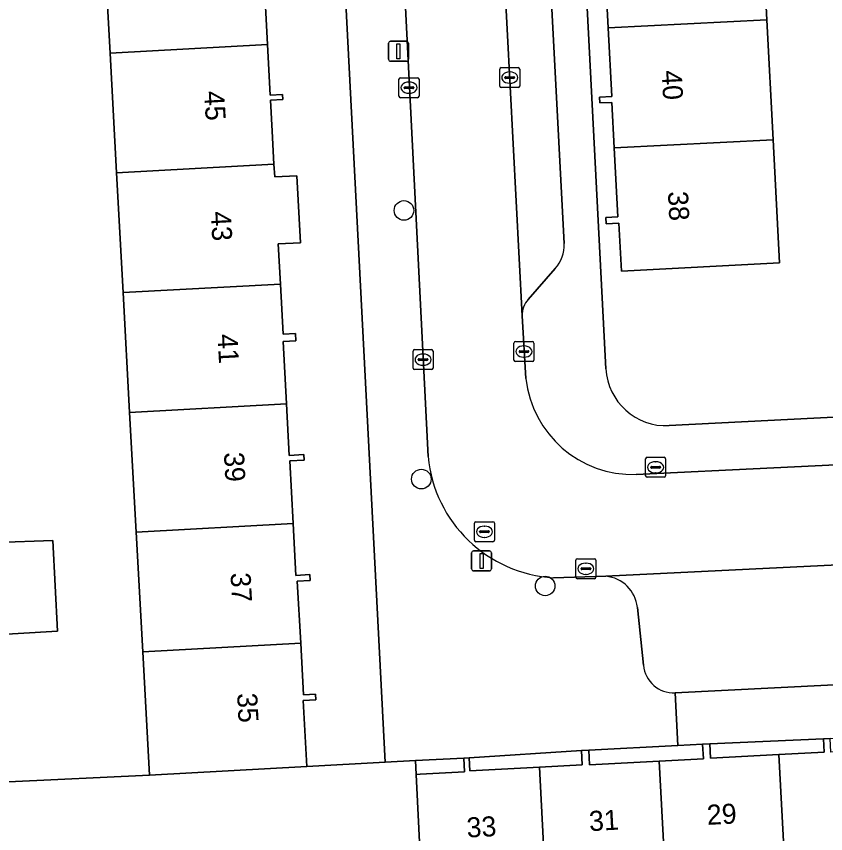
# Model space of a CAD drawing. Extents: x 161084 to 161928, y 385354 to 386522.
# Drawn here: x 161664.83 to 161705.23, y 386176.02 to 386216.85 of the extents above; entities that cross this region are included whole.
import ezdxf

# ---------------------------------------------------------------- set-up
doc = ezdxf.new("R2010")
doc.units = 0
for name, color, linetype in [('IMGEO_Boom', 7, 'Continuous'), ('IMGEO_Erf', 7, 'Continuous'), ('IMGEO_Kolk', 7, 'Continuous'), ('IMGEO_Lichtmast', 7, 'Continuous'), ('IMGEO_Pand', 7, 'Continuous'), ('IMGEO_Pand_nummerreeks', 7, 'Continuous'), ('IMGEO_Parkeervlak_open', 7, 'Continuous'), ('IMGEO_Rijbaan_lokaal_open', 7, 'Continuous'), ('IMGEO_Rioolput', 7, 'Continuous'), ('IMGEO_Voetpad_open', 7, 'Continuous')]:
    doc.layers.add(name, color=color, linetype=linetype)

msp = doc.modelspace()

# ---------------------------------------------------------------- linework, layer by layer
at = {"layer": 'IMGEO_Boom'}
for centre in [(161684.175, 386207.149), (161685.042, 386193.729), (161691.224, 386188.389)]:
    msp.add_circle(centre, 0.489, dxfattribs=at)
at = {"layer": 'IMGEO_Erf'}
for points in [[(161691.746, 386247.892), (161694.26, 386199.24)], [(161677.175, 386218.927), (161677.365, 386215.442), (161677.503, 386212.91), (161678.119, 386212.943), (161678.133, 386212.688), (161677.512, 386212.654), (161677.596, 386211.111), (161677.686, 386209.458), (161677.721, 386208.824), (161678.824, 386208.884), (161679.006, 386205.539), (161677.901, 386205.479), (161678.01, 386203.474), (161678.146, 386200.967), (161678.764, 386201.001), (161678.783, 386200.643), (161678.137, 386200.608), (161678.307, 386197.489), (161678.447, 386194.914), (161679.173, 386194.954), (161679.188, 386194.674), (161678.474, 386194.635), (161678.644, 386191.506), (161678.785, 386188.916), (161679.483, 386188.954), (161679.499, 386188.658), (161678.85, 386188.623), (161679.019, 386185.525), (161679.16, 386182.945), (161679.767, 386182.978), (161679.782, 386182.699), (161679.147, 386182.664), (161679.327, 386179.366), (161683.236, 386179.584), (161679.752, 386246.768)], [(161701.987, 386222.666), (161702.296, 386216.673), (161702.606, 386210.681), (161702.924, 386204.524), (161695.034, 386204.117), (161694.91, 386206.506), (161694.273, 386206.474), (161694.257, 386206.794), (161694.854, 386206.824), (161694.676, 386210.271), (161694.559, 386212.549), (161693.955, 386212.517), (161693.94, 386212.809), (161694.552, 386212.84), (161694.375, 386216.264), (161694.259, 386218.52)], [(161664.427, 386178.599), (161671.469, 386178.938), (161671.134, 386185.095), (161670.808, 386191.079), (161670.482, 386197.062), (161670.156, 386203.046), (161669.83, 386209.03), (161669.504, 386215.013), (161669.178, 386220.997)], [(161697.415, 386196.399), (161715.809, 386197.332), (161715.314, 386206.831)], [(161663.821, 386190.558), (161666.649, 386190.664), (161666.878, 386186.132), (161660.408, 386185.741)]]:
    msp.add_lwpolyline(points, dxfattribs=at)
for points in [[(161699.441, 386180.511), (161699.479, 386179.795), (161702.898, 386179.975), (161705.151, 386180.094), (161705.116, 386180.751)], [(161699.087, 386180.492), (161697.845, 386180.426), (161693.402, 386180.192), (161693.441, 386179.452), (161696.918, 386179.635), (161699.126, 386179.752)], [(161687.431, 386179.808), (161687.465, 386179.161), (161690.935, 386179.343), (161693.076, 386179.456), (161693.038, 386180.173)], [(161684.745, 386179.665), (161684.778, 386178.969), (161684.982, 386178.98), (161687.193, 386179.096), (161687.157, 386179.794)]]:
    msp.add_lwpolyline(points, close=True, dxfattribs=at)
msp.add_arc((161697.261, 386199.4), 3.005, 183.0568, 272.9387, dxfattribs=at)
at = {"layer": 'IMGEO_Kolk'}
for p, q in [((161688.956, 386213.36), (161688.956, 386214.212)), ((161689.031, 386214.286), (161689.883, 386214.286)), ((161689.957, 386214.212), (161689.957, 386213.36)), ((161684.002, 386213.781), (161684.854, 386213.781)), ((161689.215, 386213.78), (161689.215, 386213.792)), ((161689.653, 386213.743), (161689.255, 386213.743)), ((161689.258, 386213.829), (161689.656, 386213.829)), ((161689.444, 386214.066), (161689.469, 386214.066)), ((161689.699, 386213.792), (161689.699, 386213.78)), ((161683.927, 386212.855), (161683.927, 386213.707)), ((161684.229, 386213.324), (161684.627, 386213.324)), ((161684.415, 386213.561), (161684.44, 386213.561)), ((161684.928, 386213.707), (161684.928, 386212.855)), ((161689.467, 386213.506), (161689.442, 386213.506)), ((161684.186, 386213.275), (161684.186, 386213.287)), ((161684.624, 386213.238), (161684.226, 386213.238)), ((161684.438, 386213.001), (161684.413, 386213.001)), ((161684.67, 386213.287), (161684.67, 386213.275)), ((161689.883, 386213.286), (161689.031, 386213.286)), ((161684.854, 386212.781), (161684.002, 386212.781)), ((161689.666, 386199.675), (161689.666, 386200.527)), ((161689.741, 386200.601), (161690.593, 386200.601)), ((161690.154, 386200.381), (161690.179, 386200.381)), ((161690.667, 386200.527), (161690.667, 386199.675)), ((161684.628, 386199.271), (161684.628, 386200.123)), ((161684.703, 386200.197), (161685.555, 386200.197)), ((161685.116, 386199.977), (161685.141, 386199.977)), ((161685.629, 386200.123), (161685.629, 386199.271)), ((161689.925, 386200.095), (161689.925, 386200.107)), ((161690.363, 386200.058), (161689.965, 386200.058)), ((161689.968, 386200.144), (161690.366, 386200.144)), ((161690.409, 386200.107), (161690.409, 386200.095)), ((161684.887, 386199.691), (161684.887, 386199.703)), ((161685.325, 386199.654), (161684.927, 386199.654)), ((161684.93, 386199.74), (161685.328, 386199.74)), ((161685.371, 386199.703), (161685.371, 386199.691)), ((161690.593, 386199.601), (161689.741, 386199.601)), ((161690.177, 386199.821), (161690.152, 386199.821)), ((161685.555, 386199.197), (161684.703, 386199.197)), ((161685.139, 386199.417), (161685.114, 386199.417)), ((161696.239, 386193.891), (161696.239, 386194.743)), ((161696.314, 386194.817), (161697.166, 386194.817)), ((161696.727, 386194.597), (161696.752, 386194.597)), ((161697.24, 386194.743), (161697.24, 386193.891)), ((161696.498, 386194.311), (161696.498, 386194.323)), ((161696.936, 386194.274), (161696.538, 386194.274)), ((161696.541, 386194.36), (161696.939, 386194.36)), ((161696.982, 386194.323), (161696.982, 386194.311)), ((161697.166, 386193.817), (161696.314, 386193.817)), ((161696.75, 386194.037), (161696.725, 386194.037)), ((161692.756, 386188.823), (161692.756, 386189.675)), ((161692.831, 386189.749), (161693.683, 386189.749)), ((161693.757, 386189.675), (161693.757, 386188.823)), ((161693.015, 386189.243), (161693.015, 386189.255)), ((161693.058, 386189.292), (161693.456, 386189.292)), ((161693.244, 386189.529), (161693.269, 386189.529)), ((161693.499, 386189.255), (161693.499, 386189.243)), ((161693.453, 386189.206), (161693.055, 386189.206)), ((161693.267, 386188.969), (161693.242, 386188.969)), ((161693.683, 386188.749), (161692.831, 386188.749))]:
    msp.add_line(p, q, dxfattribs=at)
for points in [[(161688.956, 386213.36), (161688.956, 386214.212)], [(161689.031, 386214.286), (161689.883, 386214.286)], [(161689.957, 386214.212), (161689.957, 386213.36)], [(161684.002, 386213.781), (161684.854, 386213.781)], [(161683.927, 386212.855), (161683.927, 386213.707)], [(161684.928, 386213.707), (161684.928, 386212.855)], [(161689.883, 386213.286), (161689.031, 386213.286)], [(161684.854, 386212.781), (161684.002, 386212.781)], [(161689.666, 386199.675), (161689.666, 386200.527)], [(161689.741, 386200.601), (161690.593, 386200.601)], [(161690.667, 386200.527), (161690.667, 386199.675)], [(161684.628, 386199.271), (161684.628, 386200.123)], [(161684.703, 386200.197), (161685.555, 386200.197)], [(161685.629, 386200.123), (161685.629, 386199.271)], [(161690.593, 386199.601), (161689.741, 386199.601)], [(161685.555, 386199.197), (161684.703, 386199.197)], [(161696.239, 386193.891), (161696.239, 386194.743)], [(161696.314, 386194.817), (161697.166, 386194.817)], [(161697.24, 386194.743), (161697.24, 386193.891)], [(161697.166, 386193.817), (161696.314, 386193.817)], [(161692.756, 386188.823), (161692.756, 386189.675)], [(161692.831, 386189.749), (161693.683, 386189.749)], [(161693.757, 386189.675), (161693.757, 386188.823)], [(161693.683, 386188.749), (161692.831, 386188.749)]]:
    msp.add_lwpolyline(points, dxfattribs=at)
for centre, radius, start, end in [((161689.033, 386214.21), 0.0765, 91.552, 178.448), ((161689.033, 386214.21), 0.0765, 91.552, 178.448), ((161689.881, 386214.21), 0.0765, 1.552, 88.448), ((161689.881, 386214.21), 0.0765, 1.552, 88.448), ((161684.004, 386213.705), 0.0765, 91.552, 178.448), ((161684.004, 386213.705), 0.0765, 91.552, 178.448), ((161684.852, 386213.705), 0.0765, 1.552, 88.448), ((161684.852, 386213.705), 0.0765, 1.552, 88.448), ((161689.255, 386213.789), 0.0403, 85.8775, 175.7526), ((161689.252, 386213.779), 0.0366, 178.938, 274.7102), ((161689.656, 386213.786), 0.043, 264.8664, 352.4533), ((161689.66, 386213.791), 0.0386, 1.7309, 96.639), ((161684.226, 386213.284), 0.0403, 85.8775, 175.7526), ((161684.631, 386213.286), 0.0386, 1.7309, 96.639), ((161689.033, 386213.362), 0.0765, 181.552, 268.448), ((161689.033, 386213.362), 0.0765, 181.552, 268.448), ((161689.881, 386213.362), 0.0765, 271.552, 358.448), ((161689.881, 386213.362), 0.0765, 271.552, 358.448), ((161684.223, 386213.274), 0.0366, 178.938, 274.7102), ((161684.627, 386213.281), 0.043, 264.8664, 352.4533), ((161684.004, 386212.857), 0.0765, 181.552, 268.448), ((161684.004, 386212.857), 0.0765, 181.552, 268.448), ((161684.852, 386212.857), 0.0765, 271.552, 358.448), ((161684.852, 386212.857), 0.0765, 271.552, 358.448), ((161689.743, 386200.525), 0.0765, 91.552, 178.448), ((161689.743, 386200.525), 0.0765, 91.552, 178.448), ((161690.591, 386200.525), 0.0765, 1.552, 88.448), ((161690.591, 386200.525), 0.0765, 1.552, 88.448), ((161684.705, 386200.121), 0.0765, 91.552, 178.448), ((161684.705, 386200.121), 0.0765, 91.552, 178.448), ((161685.553, 386200.121), 0.0765, 1.552, 88.448), ((161685.553, 386200.121), 0.0765, 1.552, 88.448), ((161689.965, 386200.104), 0.0403, 85.8775, 175.7526), ((161689.962, 386200.094), 0.0366, 178.938, 274.7102), ((161690.366, 386200.101), 0.043, 264.8664, 352.4533), ((161690.37, 386200.106), 0.0386, 1.7309, 96.639), ((161684.927, 386199.7), 0.0403, 85.8775, 175.7526), ((161684.924, 386199.69), 0.0366, 178.938, 274.7102), ((161685.328, 386199.697), 0.043, 264.8664, 352.4533), ((161685.332, 386199.702), 0.0386, 1.7309, 96.639), ((161689.743, 386199.677), 0.0765, 181.552, 268.448), ((161689.743, 386199.677), 0.0765, 181.552, 268.448), ((161690.591, 386199.677), 0.0765, 271.552, 358.448), ((161690.591, 386199.677), 0.0765, 271.552, 358.448), ((161684.705, 386199.273), 0.0765, 181.552, 268.448), ((161684.705, 386199.273), 0.0765, 181.552, 268.448), ((161685.553, 386199.273), 0.0765, 271.552, 358.448), ((161685.553, 386199.273), 0.0765, 271.552, 358.448), ((161696.316, 386194.741), 0.0765, 91.552, 178.448), ((161696.316, 386194.741), 0.0765, 91.552, 178.448), ((161697.164, 386194.741), 0.0765, 1.552, 88.448), ((161697.164, 386194.741), 0.0765, 1.552, 88.448), ((161696.538, 386194.32), 0.0403, 85.8775, 175.7526), ((161696.535, 386194.31), 0.0366, 178.938, 274.7102), ((161696.939, 386194.317), 0.043, 264.8664, 352.4533), ((161696.943, 386194.322), 0.0386, 1.7309, 96.639), ((161696.316, 386193.893), 0.0765, 181.552, 268.448), ((161696.316, 386193.893), 0.0765, 181.552, 268.448), ((161697.164, 386193.893), 0.0765, 271.552, 358.448), ((161697.164, 386193.893), 0.0765, 271.552, 358.448), ((161692.833, 386189.673), 0.0765, 91.552, 178.448), ((161692.833, 386189.673), 0.0765, 91.552, 178.448), ((161693.681, 386189.673), 0.0765, 1.552, 88.448), ((161693.681, 386189.673), 0.0765, 1.552, 88.448), ((161693.055, 386189.252), 0.0403, 85.8775, 175.7526), ((161693.052, 386189.242), 0.0366, 178.938, 274.7102), ((161693.456, 386189.249), 0.043, 264.8664, 352.4533), ((161693.46, 386189.254), 0.0386, 1.7309, 96.639), ((161692.833, 386188.825), 0.0765, 181.552, 268.448), ((161692.833, 386188.825), 0.0765, 181.552, 268.448), ((161693.681, 386188.825), 0.0765, 271.552, 358.448), ((161693.681, 386188.825), 0.0765, 271.552, 358.448)]:
    msp.add_arc(centre, radius, start, end, dxfattribs=at)
for centre, major_axis, ratio, start_param, end_param in [((161689.443, 386213.786), (-0.387, 0.002), 0.722429, 4.712389, 7.853982), ((161689.468, 386213.786), (-0.39, 0.002), 0.717154, 1.570796, 4.712389), ((161684.414, 386213.281), (-0.387, 0.002), 0.722429, 4.712389, 7.853982), ((161684.439, 386213.281), (-0.39, 0.002), 0.717154, 1.570796, 4.712389), ((161690.153, 386200.101), (-0.387, 0.002), 0.722429, 4.712389, 7.853982), ((161690.178, 386200.101), (-0.39, 0.002), 0.717154, 1.570796, 4.712389), ((161685.115, 386199.697), (-0.387, 0.002), 0.722429, 4.712389, 7.853982), ((161685.14, 386199.697), (-0.39, 0.002), 0.717154, 1.570796, 4.712389), ((161696.726, 386194.317), (-0.387, 0.002), 0.722429, 4.712389, 7.853982), ((161696.751, 386194.317), (-0.39, 0.002), 0.717154, 1.570796, 4.712389), ((161693.243, 386189.249), (-0.387, 0.002), 0.722429, 4.712389, 7.853982), ((161693.268, 386189.249), (-0.39, 0.002), 0.717154, 1.570796, 4.712389)]:
    msp.add_ellipse(centre, major_axis=major_axis, ratio=ratio, start_param=start_param, end_param=end_param, dxfattribs=at)
at = {"layer": 'IMGEO_Lichtmast'}
for p, q in [((161683.407, 386214.702), (161683.407, 386215.502)), ((161683.407, 386215.502), (161683.407, 386214.702)), ((161683.507, 386215.602), (161684.297, 386215.602)), ((161684.297, 386215.602), (161683.507, 386215.602)), ((161684.397, 386215.502), (161684.397, 386214.702)), ((161684.397, 386214.702), (161684.397, 386215.502)), ((161684.297, 386214.602), (161683.507, 386214.602)), ((161683.507, 386214.602), (161684.297, 386214.602)), ((161687.655, 386190.144), (161688.445, 386190.144)), ((161688.445, 386190.144), (161687.655, 386190.144)), ((161687.555, 386189.244), (161687.555, 386190.044)), ((161687.555, 386190.044), (161687.555, 386189.244)), ((161688.545, 386190.044), (161688.545, 386189.244)), ((161688.545, 386189.244), (161688.545, 386190.044)), ((161688.445, 386189.144), (161687.655, 386189.144)), ((161687.655, 386189.144), (161688.445, 386189.144))]:
    msp.add_line(p, q, dxfattribs=at)
for points in [[(161683.827, 386215.477), (161683.977, 386215.477), (161683.977, 386214.727), (161683.827, 386214.727), (161683.827, 386215.477)], [(161687.975, 386190.019), (161688.125, 386190.019), (161688.125, 386189.269), (161687.975, 386189.269), (161687.975, 386190.019)]]:
    msp.add_lwpolyline(points, dxfattribs=at)
for centre, start, end in [((161683.507, 386215.502), 90, 180), ((161683.507, 386215.502), 90, 180), ((161684.297, 386215.502), 0, 90), ((161684.297, 386215.502), 360, 90), ((161683.507, 386214.702), 180, 270), ((161683.507, 386214.702), 180, 270), ((161684.297, 386214.702), 270, 0), ((161684.297, 386214.702), 270, 0), ((161687.655, 386190.044), 90, 180), ((161687.655, 386190.044), 90, 180), ((161688.445, 386190.044), 0, 90), ((161688.445, 386190.044), 360, 90), ((161687.655, 386189.244), 180, 270), ((161687.655, 386189.244), 180, 270), ((161688.445, 386189.244), 270, 0), ((161688.445, 386189.244), 270, 0)]:
    msp.add_arc(centre, 0.1, start, end, dxfattribs=at)
at = {"layer": 'IMGEO_Pand'}
for points in [[(161702.296, 386216.673), (161701.987, 386222.666), (161694.023, 386222.254), (161694.199, 386218.837), (161693.617, 386218.807), (161693.633, 386218.488), (161694.259, 386218.52), (161694.375, 386216.264)], [(161677.175, 386218.927), (161677.844, 386218.964), (161677.828, 386219.258), (161677.168, 386219.222), (161677.048, 386221.426), (161669.178, 386220.997), (161669.504, 386215.013), (161677.365, 386215.442)], [(161702.296, 386216.673), (161694.375, 386216.264), (161694.552, 386212.84), (161693.94, 386212.809), (161693.955, 386212.517), (161694.559, 386212.549), (161694.676, 386210.271), (161702.606, 386210.681)], [(161677.512, 386212.654), (161678.133, 386212.688), (161678.119, 386212.943), (161677.503, 386212.91), (161677.365, 386215.442), (161669.504, 386215.013), (161669.83, 386209.03), (161677.686, 386209.458), (161677.596, 386211.111)], [(161694.676, 386210.271), (161694.854, 386206.824), (161694.257, 386206.794), (161694.273, 386206.474), (161694.91, 386206.506), (161695.034, 386204.117), (161702.924, 386204.524), (161702.606, 386210.681)], [(161677.901, 386205.479), (161679.006, 386205.539), (161678.824, 386208.884), (161677.721, 386208.824), (161677.686, 386209.458), (161669.83, 386209.03), (161670.156, 386203.046), (161678.01, 386203.474)], [(161678.137, 386200.608), (161678.783, 386200.643), (161678.764, 386201.001), (161678.146, 386200.967), (161678.01, 386203.474), (161670.156, 386203.046), (161670.482, 386197.062), (161678.307, 386197.489)], [(161678.474, 386194.635), (161679.188, 386194.674), (161679.173, 386194.954), (161678.447, 386194.914), (161678.307, 386197.489), (161670.482, 386197.062), (161670.808, 386191.079), (161678.644, 386191.506)], [(161678.85, 386188.623), (161679.499, 386188.658), (161679.483, 386188.954), (161678.785, 386188.916), (161678.644, 386191.506), (161670.808, 386191.079), (161671.134, 386185.095), (161679.019, 386185.525)], [(161666.649, 386190.664), (161663.821, 386190.558), (161660.182, 386190.415), (161660.408, 386185.741), (161666.878, 386186.132)], [(161679.147, 386182.664), (161679.782, 386182.699), (161679.767, 386182.978), (161679.16, 386182.945), (161679.019, 386185.525), (161671.134, 386185.095), (161671.469, 386178.938), (161679.327, 386179.366)], [(161705.116, 386180.751), (161705.151, 386180.094), (161702.898, 386179.975), (161703.34, 386171.593), (161709.322, 386171.909), (161708.882, 386180.267), (161705.488, 386180.088), (161705.452, 386180.769)], [(161699.087, 386180.492), (161699.126, 386179.752), (161696.918, 386179.635), (161697.358, 386171.278), (161703.34, 386171.593), (161702.898, 386179.975), (161699.479, 386179.795), (161699.441, 386180.511)], [(161693.038, 386180.173), (161693.076, 386179.456), (161690.935, 386179.343), (161691.377, 386170.963), (161697.358, 386171.278), (161696.918, 386179.635), (161693.441, 386179.452), (161693.402, 386180.192)], [(161687.157, 386179.794), (161687.193, 386179.096), (161684.982, 386178.98), (161684.778, 386178.969), (161684.991, 386174.93), (161685.195, 386174.941), (161685.348, 386172.043), (161685.501, 386169.145), (161685.535, 386168.502), (161691.49, 386168.816), (161691.377, 386170.963), (161690.935, 386179.343), (161687.465, 386179.161), (161687.431, 386179.808)]]:
    msp.add_lwpolyline(points, close=True, dxfattribs=at)
at = {"layer": 'IMGEO_Parkeervlak_open'}
for points in [[(161687.745, 386246.7), (161688.735, 386227.64), (161688.882, 386224.815), (161690.074, 386201.887)], [(161692.167, 386205.494), (161691.13, 386225.48), (161690.189, 386243.546)], [(161690.374, 386202.706), (161691.732, 386204.246)], [(161766.001, 386192.401), (161726.433, 386190.456), (161723.555, 386190.315), (161694.258, 386188.875)], [(161695.832, 386187.321), (161696.138, 386184.429)], [(161697.711, 386183.053), (161723.181, 386184.338), (161763.228, 386186.296)]]:
    msp.add_lwpolyline(points, dxfattribs=at)
for centre, radius, start, end in [((161690.423, 386205.402), 1.747, 318.5536, 3.0136), ((161691.26, 386201.917), 1.187, 138.3198, 181.4446), ((161694.09, 386187.131), 1.752, 6.2291, 84.5036), ((161697.634, 386184.552), 1.501, 184.7014, 272.9422)]:
    msp.add_arc(centre, radius, start, end, dxfattribs=at)
at = {"layer": 'IMGEO_Rijbaan_lokaal_open'}
for points in [[(161690.26, 386198.752), (161690.074, 386201.887), (161688.882, 386224.815), (161683.879, 386224.562), (161685.379, 386194.852)], [(161691.647, 386188.799), (161694.258, 386188.875), (161723.555, 386190.315), (161723.251, 386195.295)], [(161723.251, 386195.295), (161695.771, 386193.959)], [(161684.991, 386174.93), (161684.778, 386178.969), (161684.745, 386179.665), (161683.236, 386179.584), (161679.327, 386179.366), (161671.469, 386178.938), (161664.427, 386178.599), (161660.627, 386178.403), (161659.428, 386178.341), (161655.928, 386178.161), (161651.883, 386177.952), (161648.887, 386177.798), (161640.95, 386177.391), (161636.94, 386177.224), (161637.206, 386172.247)]]:
    msp.add_lwpolyline(points, dxfattribs=at)
for centre, radius, start, end in [((161695.615, 386199.344), 5.387, 186.3097, 271.6623), ((161692.045, 386195.483), 6.696, 185.4062, 266.5932)]:
    msp.add_arc(centre, radius, start, end, dxfattribs=at)
at = {"layer": 'IMGEO_Rioolput'}
for p, q in [((161687.693, 386190.672), (161687.693, 386191.524)), ((161687.768, 386191.598), (161688.62, 386191.598)), ((161688.181, 386191.378), (161688.206, 386191.378)), ((161688.694, 386191.524), (161688.694, 386190.672)), ((161687.952, 386191.092), (161687.952, 386191.104)), ((161688.39, 386191.055), (161687.992, 386191.055)), ((161687.995, 386191.141), (161688.393, 386191.141)), ((161688.436, 386191.104), (161688.436, 386191.092)), ((161688.62, 386190.598), (161687.768, 386190.598)), ((161688.204, 386190.818), (161688.179, 386190.818))]:
    msp.add_line(p, q, dxfattribs=at)
for points in [[(161687.693, 386190.672), (161687.693, 386191.524)], [(161687.768, 386191.598), (161688.62, 386191.598)], [(161688.694, 386191.524), (161688.694, 386190.672)], [(161688.62, 386190.598), (161687.768, 386190.598)]]:
    msp.add_lwpolyline(points, dxfattribs=at)
for centre, radius, start, end in [((161687.77, 386191.522), 0.0765, 91.552, 178.448), ((161687.77, 386191.522), 0.0765, 91.552, 178.448), ((161688.618, 386191.522), 0.0765, 1.552, 88.448), ((161688.618, 386191.522), 0.0765, 1.552, 88.448), ((161687.992, 386191.101), 0.0403, 85.8775, 175.7526), ((161687.989, 386191.091), 0.0366, 178.938, 274.7102), ((161688.393, 386191.098), 0.043, 264.8664, 352.4533), ((161688.397, 386191.103), 0.0386, 1.7309, 96.639), ((161687.77, 386190.674), 0.0765, 181.552, 268.448), ((161687.77, 386190.674), 0.0765, 181.552, 268.448), ((161688.618, 386190.674), 0.0765, 271.552, 358.448), ((161688.618, 386190.674), 0.0765, 271.552, 358.448)]:
    msp.add_arc(centre, radius, start, end, dxfattribs=at)
for centre, major_axis, ratio, start_param, end_param in [((161688.18, 386191.098), (-0.387, 0.002), 0.722429, 4.712389, 7.853982), ((161688.205, 386191.098), (-0.39, 0.002), 0.717154, 1.570796, 4.712389)]:
    msp.add_ellipse(centre, major_axis=major_axis, ratio=ratio, start_param=start_param, end_param=end_param, dxfattribs=at)
at = {"layer": 'IMGEO_Voetpad_open'}
for points in [[(161694.26, 386199.24), (161691.746, 386247.892)], [(161679.752, 386246.768), (161683.236, 386179.584), (161684.745, 386179.665), (161687.157, 386179.794), (161687.431, 386179.808), (161693.038, 386180.173), (161693.402, 386180.192), (161697.845, 386180.426), (161697.711, 386183.053)], [(161690.189, 386243.546), (161691.13, 386225.48), (161692.167, 386205.494)], [(161685.379, 386194.852), (161683.879, 386224.562)], [(161691.732, 386204.246), (161690.374, 386202.706)], [(161690.074, 386201.887), (161690.26, 386198.752)], [(161770.504, 386200.107), (161717.32, 386197.409), (161715.809, 386197.332), (161697.415, 386196.399)], [(161695.771, 386193.959), (161723.251, 386195.295), (161726.173, 386195.447), (161749.44, 386196.621), (161771.561, 386197.657)], [(161694.258, 386188.875), (161691.647, 386188.799)], [(161696.138, 386184.429), (161695.832, 386187.321)], [(161763.228, 386186.296), (161723.181, 386184.338), (161697.711, 386183.053), (161697.845, 386180.426), (161699.087, 386180.492), (161699.441, 386180.511), (161705.116, 386180.751), (161705.452, 386180.769), (161711.145, 386181.059), (161711.402, 386181.072), (161717.182, 386181.41), (161717.433, 386181.424), (161723.101, 386181.698), (161723.343, 386181.711), (161729.098, 386182.041), (161729.372, 386182.056), (161735.009, 386182.341)]]:
    msp.add_lwpolyline(points, dxfattribs=at)
for centre, radius, start, end in [((161690.423, 386205.402), 1.747, 318.5536, 3.0136), ((161691.26, 386201.917), 1.187, 138.3198, 181.4446), ((161697.261, 386199.4), 3.005, 183.0568, 272.9387), ((161695.615, 386199.344), 5.387, 186.3097, 271.6623), ((161692.045, 386195.483), 6.696, 185.4062, 266.5932), ((161694.09, 386187.131), 1.752, 6.2291, 84.5036), ((161697.634, 386184.552), 1.501, 184.7014, 272.9422)]:
    msp.add_arc(centre, radius, start, end, dxfattribs=at)

# ---------------------------------------------------------------- texts
at = {"layer": 'IMGEO_Pand_nummerreeks'}
for s, rotation, p in [('40', 272.9563, (161697.04, 386214.13)), ('45', 273.121, (161674.203, 386213.097)), ('38', 272.957, (161697.352, 386208.09)), ('43', 273.121, (161674.531, 386207.082)), ('41', 273.121, (161674.865, 386200.954)), ('39', 273.121, (161675.187, 386195.051)), ('37', 273.121, (161675.515, 386189.035)), ('35', 273.121, (161675.843, 386183.02)), ('29', 3.0164, (161699.322, 386176.451)), ('31', 3.0164, (161693.438, 386176.141)), ('33', 3.0164, (161687.328, 386175.819))]:
    msp.add_text(s, height=1, rotation=rotation, dxfattribs=at).set_placement(p)

doc.saveas('drawing.dxf')
